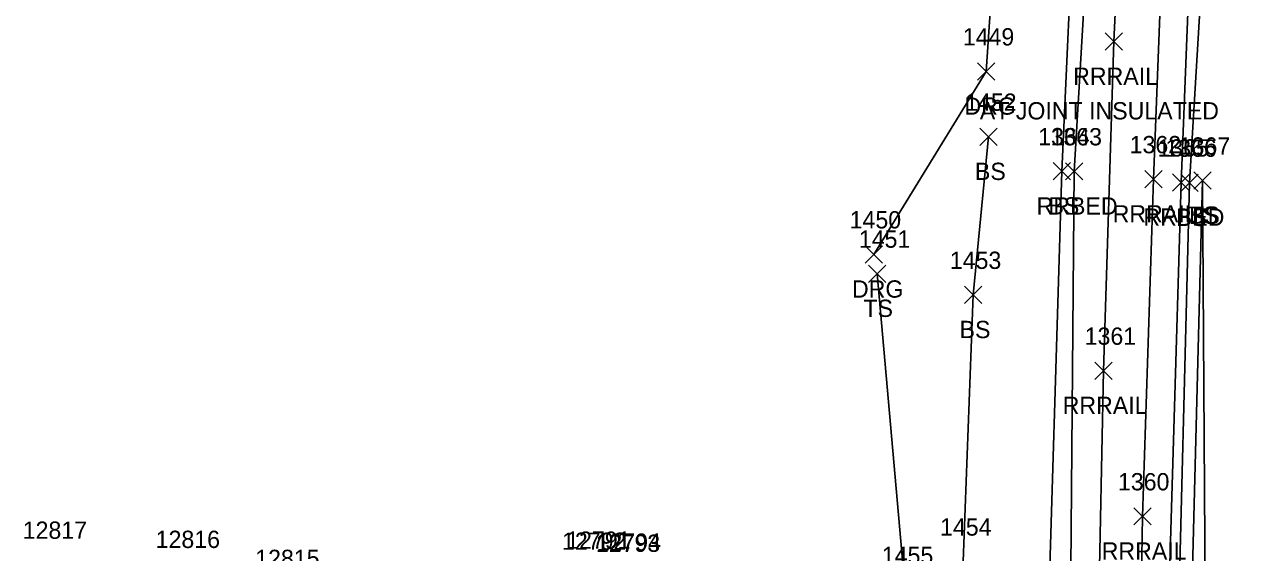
# Model space of a CAD drawing. Extents: x 1769141 to 1770817, y 735471 to 742405.
# Drawn here: x 1770029.8 to 1770171.2, y 741435 to 741496 of the extents above; entities that cross this region are included whole.
import ezdxf

# ---------------------------------------------------------------- set-up
doc = ezdxf.new("R2010")
doc.units = 0
for name, color, linetype in [('L_A', 7, 'Continuous'), ('L_I', 7, 'Continuous'), ('L_TIC', 7, 'Continuous'), ('LELB', 7, 'Continuous'), ('P_I', 7, 'Continuous'), ('R_A', 7, 'Continuous'), ('R_C', 7, 'Continuous'), ('R_I', 7, 'Continuous'), ('R_TIC', 7, 'Continuous'), ('RDG', 7, 'Continuous'), ('RR', 7, 'Continuous'), ('RRB', 7, 'Continuous')]:
    doc.layers.add(name, color=color, linetype=linetype)

msp = doc.modelspace()

# ---------------------------------------------------------------- linework, layer by layer
at = {"layer": 'L_TIC'}
for points in [[(1770140.2, 741482.07), (1770142.2, 741484.07)], [(1770142.2, 741482.07), (1770140.2, 741484.07)], [(1770148.7, 741478.08), (1770150.7, 741480.08)], [(1770150.7, 741478.08), (1770148.7, 741480.08)], [(1770163.45, 741476.75), (1770165.45, 741478.75)], [(1770165.45, 741476.75), (1770163.45, 741478.75)], [(1770164.95, 741477), (1770166.95, 741479)], [(1770166.95, 741477), (1770164.95, 741479)], [(1770164.95, 741477), (1770166.95, 741479)], [(1770166.95, 741477), (1770164.95, 741479)], [(1770127.34, 741466.24), (1770129.34, 741468.24)], [(1770129.34, 741466.24), (1770127.34, 741468.24)], [(1770138.43, 741463.79), (1770140.43, 741465.79)], [(1770140.43, 741463.79), (1770138.43, 741465.79)]]:
    msp.add_lwpolyline(points, dxfattribs=at)
at = {"layer": 'LELB'}
for points in [[(1770159.47, 741122.16), (1770155.88, 741129.72), (1770152.26, 741191.83), (1770148.79, 741250.94), (1770147.9, 741304.26), (1770146.46, 741364.5), (1770147.88, 741419.38), (1770149.7, 741479.08), (1770152.69, 741545.1), (1770155.76, 741599.64), (1770158.96, 741639.34), (1770162.27, 741670.36), (1770169.16, 741728.31), (1770174.08, 741769.97), (1770179.32, 741804.69), (1770187.63, 741847.88), (1770194.61, 741886.57)], [(1770170.72, 741118.89), (1770170.78, 741142.85), (1770168.08, 741192.95), (1770167.14, 741250.65), (1770163.56, 741305.09), (1770162.91, 741364.69), (1770162.95, 741418.42), (1770164.45, 741477.75), (1770168.47, 741544.61), (1770171.96, 741598.42), (1770177.16, 741637.54), (1770178.36, 741670.05), (1770184.18, 741725.16), (1770189.43, 741766.84), (1770194.19, 741801.42), (1770201.5, 741845.17), (1770207.42, 741883.86)], [(1770141.2, 741483.07), (1770139.43, 741464.79), (1770138.3, 741433.96)], [(1770164.24, 741342.42), (1770163.97, 741364.33), (1770164.42, 741418.14), (1770165.95, 741478)], [(1770165.51, 741342.75), (1770165.93, 741364.59), (1770166.32, 741418.45), (1770165.95, 741478)], [(1770128.34, 741467.24), (1770131.58, 741430.67)]]:
    msp.add_lwpolyline(points, dxfattribs=at)
at = {"layer": 'R_TIC'}
for points in [[(1770154.71, 741493.07), (1770156.71, 741495.07)], [(1770156.71, 741493.07), (1770154.71, 741495.07)], [(1770139.94, 741489.62), (1770141.94, 741491.62)], [(1770141.94, 741489.62), (1770139.94, 741491.62)], [(1770150.12, 741478.07), (1770152.12, 741480.07)], [(1770152.12, 741478.07), (1770150.12, 741480.07)], [(1770159.27, 741477.16), (1770161.27, 741479.16)], [(1770161.27, 741477.16), (1770159.27, 741479.16)], [(1770162.48, 741476.78), (1770164.48, 741478.78)], [(1770164.48, 741476.78), (1770162.48, 741478.78)], [(1770126.94, 741468.47), (1770128.94, 741470.47)], [(1770128.94, 741468.47), (1770126.94, 741470.47)], [(1770153.5, 741455.02), (1770155.5, 741457.02)], [(1770155.5, 741455.02), (1770153.5, 741457.02)], [(1770158.01, 741438.19), (1770160.01, 741440.19)], [(1770160.01, 741438.19), (1770158.01, 741440.19)]]:
    msp.add_lwpolyline(points, dxfattribs=at)
at = {"layer": 'RDG'}
msp.add_lwpolyline([(1770135.61, 741556.46), (1770143.71, 741555.28), (1770143.21, 741524.41), (1770140.94, 741490.62), (1770127.94, 741469.47)], dxfattribs=at)
at = {"layer": 'RR'}
for points in [[(1770158.42, 741192.16), (1770156.87, 741228.02), (1770155.37, 741265.98), (1770154.18, 741304.01), (1770153.58, 741341.98), (1770153.36, 741379.98), (1770153.72, 741418.09), (1770154.5, 741456.02), (1770155.71, 741494.07), (1770157.53, 741532.03), (1770159.75, 741569.97), (1770162.69, 741607.84), (1770166.02, 741645.78), (1770168.28, 741669.99)], [(1770164.28, 741173.16), (1770162.44, 741212.29), (1770160.95, 741250.16), (1770159.49, 741288.14), (1770158.69, 741326.21), (1770158.25, 741364.2), (1770158.38, 741402.17), (1770159.01, 741439.19), (1770160.27, 741478.16), (1770161.75, 741516.15), (1770163.25, 741544.58), (1770164.41, 741564.1), (1770166.37, 741592), (1770169.48, 741629), (1770173.06, 741667.73)]]:
    msp.add_lwpolyline(points, dxfattribs=at)
at = {"layer": 'RRB'}
for points in [[(1770159.47, 741122.16), (1770157.22, 741138.41), (1770154.83, 741192.11), (1770151.88, 741250.64), (1770151.59, 741304.35), (1770150.34, 741364.24), (1770150.63, 741419.36), (1770151.12, 741479.07), (1770155.02, 741545.1), (1770158.66, 741599.97), (1770162.08, 741639.22), (1770165.85, 741670.35), (1770171.87, 741726.99), (1770176.74, 741769), (1770181.57, 741804.32), (1770188.88, 741847.51), (1770194.61, 741886.57), (1770198.24, 741898.62)], [(1770170.72, 741118.89), (1770169.25, 741143.07), (1770166.39, 741192.95), (1770164.02, 741250.29), (1770162.37, 741304.75), (1770161.63, 741364.62), (1770161.73, 741418.13), (1770163.48, 741477.78), (1770166.12, 741544.52), (1770169.96, 741598.79), (1770173.92, 741637.73), (1770176.8, 741669.78), (1770182.94, 741725.6), (1770188.11, 741766.81), (1770193.15, 741801.76), (1770199.69, 741845.61), (1770207.42, 741883.86)]]:
    msp.add_lwpolyline(points, dxfattribs=at)

# ---------------------------------------------------------------- texts
at = {"layer": 'L_A'}
for s, p in [('BS', (1770139.64, 741478.07)), ('BS', (1770148.14, 741474.08)), ('BS', (1770162.89, 741472.75)), ('TS', (1770164.36, 741473)), ('BS', (1770164.39, 741473)), ('TS', (1770126.75, 741462.24)), ('BS', (1770137.87, 741459.79))]:
    msp.add_text(s, height=2, dxfattribs=at).set_placement(p)
at = {"layer": 'L_I'}
for s, p in [('1452', (1770138.51, 741486.07)), ('1364', (1770146.96, 741482.08)), ('1366', (1770161.65, 741480.75)), ('1367', (1770163.21, 741481)), ('1367', (1770163.21, 741481)), ('1451', (1770126.22, 741470.24)), ('1453', (1770136.74, 741467.79)), ('1454', (1770135.61, 741436.96)), ('1455', (1770128.88, 741433.67))]:
    msp.add_text(s, height=2, dxfattribs=at).set_placement(p)
at = {"layer": 'P_I'}
for s, p in [('12817', (1770029.56, 741436.59)), ('12816', (1770044.93, 741435.53)), ('12815', (1770056.44, 741433.33))]:
    msp.add_text(s, height=2, dxfattribs=at).set_placement(p)
at = {"layer": 'R_A'}
for s, p in [('RRRAIL', (1770151, 741489.07)), ('DRG', (1770138.43, 741485.62)), ('RRBED', (1770146.77, 741474.07)), ('RRRAIL', (1770155.57, 741473.16)), ('RRBED', (1770159.12, 741472.78)), ('DRG', (1770125.43, 741464.47)), ('RRRAIL', (1770149.79, 741451.02)), ('RRRAIL', (1770154.3, 741434.19))]:
    msp.add_text(s, height=2, dxfattribs=at).set_placement(p)
at = {"layer": 'R_C'}
msp.add_text('AT JOINT INSULATED', height=2, dxfattribs=at).set_placement((1770140.21, 741485.07))
at = {"layer": 'R_I'}
for s, p in [('1449', (1770138.24, 741493.62)), ('1363', (1770148.38, 741482.07)), ('1362', (1770157.53, 741481.16)), ('1365', (1770160.74, 741480.78)), ('1450', (1770125.16, 741472.47)), ('1361', (1770152.33, 741459.02)), ('1360', (1770156.18, 741442.19)), ('12792', (1770091.9, 741435.32)), ('12791', (1770092.39, 741435.44)), ('12793', (1770095.82, 741435.08)), ('12794', (1770095.9, 741435.21))]:
    msp.add_text(s, height=2, dxfattribs=at).set_placement(p)

doc.saveas('drawing.dxf')
